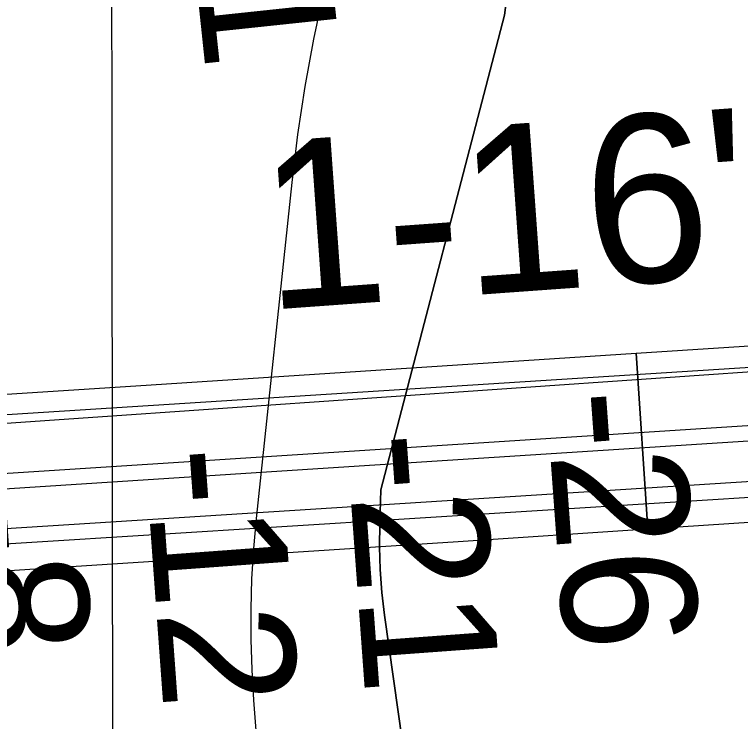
# Model space of a CAD drawing. Extents: x 3313442 to 3351311, y 721974 to 747360.
# Drawn here: x 3322774.5 to 3323133.7, y 729701.5 to 730051.1 of the extents above; entities that cross this region are included whole.
import ezdxf

# ---------------------------------------------------------------- set-up
doc = ezdxf.new("R2010")
doc.units = 0
for name, color, linetype in [('V-BRDG-IDEN', 7, 'Continuous'), ('V-BRDG-OTLN', 7, 'Continuous'), ('V-GRID-MAJR', 7, 'Continuous'), ('V-RAIL-TRAK', 7, 'Continuous'), ('V-RIVR-RANG', 7, 'Continuous'), ('V-ROAD-CNTR', 7, 'Continuous'), ('V-TOPO-DPTH', 7, 'Continuous'), ('V-TOPO-MINR', 7, 'Continuous'), ('V-UTIL-IDEN', 7, 'Continuous')]:
    doc.layers.add(name, color=color, linetype=linetype)

msp = doc.modelspace()

# ---------------------------------------------------------------- linework, layer by layer
at = {"layer": 'V-BRDG-OTLN'}
for points in [[(3320027.11, 729673.66), (3320326.85, 729692.23), (3320625.72, 729712.54), (3321034.35, 729739.15), (3321378.17, 729762.12), (3321742.23, 729785.3), (3322315.22, 729820.18), (3322734.66, 729846.49), (3323163.18, 729876.19), (3323634.51, 729906.06), (3324271.4, 729946.09), (3324700.11, 729974.82), (3325112.37, 729999.31), (3325418.16, 730018.21), (3325686.56, 730036.07), (3325892.89, 730048.88)], [(3320029.11, 729613.8), (3320339.22, 729634.27), (3320661.41, 729653.97), (3320967.6, 729674.61), (3321254.1, 729691.76), (3321493.35, 729708.2), (3321721.78, 729722.63), (3322170.54, 729751.36), (3322654.03, 729782.08), (3323222.6, 729817.79), (3323823.97, 729856.26), (3324302.83, 729887.22), (3324624.44, 729907.32), (3324993.14, 729930.83), (3325309.56, 729952.91), (3325623.66, 729972.5), (3325900.26, 729988.64)]]:
    msp.add_lwpolyline(points, dxfattribs=at)
for points in [[(3323082.01, 729883.57), (3323324.04, 729899.31), (3323734.06, 729925.42), (3323739.12, 729838.43), (3323579.62, 729828.45), (3323275.75, 729808.95), (3323087.89, 729796.58)], [(3322231.71, 729828.87), (3322259.05, 729830.7), (3322535.13, 729848.14), (3322834.56, 729867.49), (3323082.01, 729883.57), (3323087.89, 729796.58), (3322994.07, 729790.4), (3322531.8, 729760.44), (3322238.59, 729741.68)]]:
    msp.add_lwpolyline(points, close=True, dxfattribs=at)
at = {"layer": 'V-GRID-MAJR'}
msp.add_spline([(3322825.99, 727358.64), (3322818.94, 733418.46), (3322811.88, 739480.22), (3322804.83, 745542.01), (3322804.83, 745543.92)], degree=3, dxfattribs=at)
at = {"layer": 'V-RAIL-TRAK'}
msp.add_lwpolyline([(3327014.9, 730087.4), (3326695.15, 730068.27), (3326424.75, 730051.48), (3326190.98, 730035.2), (3325892.69, 730017.1), (3325581.29, 729996.5), (3325121.28, 729967.73), (3325095.26, 729966.1), (3325065.48, 729964.24), (3325095.26, 729966.1), (3325121.28, 729967.73), (3325095.26, 729966.1), (3324868.51, 729951.98), (3324656.38, 729938.47), (3324356.33, 729919.33), (3324042.5, 729898.58), (3323751.69, 729879.36), (3323461.24, 729861.36), (3323178.8, 729842.76), (3322934.75, 729827.11), (3322611.67, 729806.1)], dxfattribs=at)
at = {"layer": 'V-ROAD-CNTR'}
for points in [[(3321910.81, 729798.53), (3325212.97, 730008.78), (3325897.53, 730057.12), (3327426.35, 730145.26), (3327871.18, 730180.02)], [(3328093.02, 730163.12), (3327927.05, 730155.1), (3326543.39, 730067.78), (3321912.71, 729768.69)], [(3327244.32, 730080.97), (3325899.84, 729995.27), (3321914.87, 729742.58)]]:
    msp.add_lwpolyline(points, dxfattribs=at)
at = {"layer": 'V-TOPO-DPTH'}
msp.add_lwpolyline([(3323021.07, 729309.25), (3323017.02, 729335.15), (3323013.18, 729361.08), (3322957.55, 729754.14), (3322956.27, 729765.36), (3322955.38, 729776.61), (3322955.1, 729787.88), (3322955.22, 729799.18), (3322955.85, 729816.09), (3323016.89, 730050.71), (3323019.76, 730073.03), (3323021.14, 730087.63), (3323022.27, 730102.82), (3323023.01, 730118.02), (3323023.15, 730133.24), (3323022.89, 730148.47), (3323018.52, 730269.25), (3323016.73, 730323.8), (3323015.17, 730378.36), (3323013.96, 730432.92), (3323012.99, 730487.5)], dxfattribs=at)
msp.add_lwpolyline([(3323021.07, 729309.25), (3323017.02, 729335.15), (3323013.18, 729361.08), (3322957.55, 729754.14), (3322956.27, 729765.36), (3322955.38, 729776.61), (3322955.1, 729787.88), (3322955.22, 729799.18), (3322955.85, 729816.09), (3323016.89, 730050.71), (3323019.76, 730073.03), (3323021.14, 730087.63), (3323022.27, 730102.82), (3323023.01, 730118.02), (3323023.15, 730133.24), (3323022.89, 730148.47), (3323018.52, 730269.25), (3323016.73, 730323.8), (3323015.17, 730378.36), (3323013.96, 730432.92), (3323012.99, 730487.5)], dxfattribs=at)
at = {"layer": 'V-TOPO-MINR'}
for points in [[(3322930.95, 730650.58), (3322928.2, 730066.18), (3322927.34, 730062.39), (3322922.45, 730038.97), (3322918.11, 730015.46), (3322914.61, 729991.82), (3322911.67, 729968.07), (3322894.02, 729801.92), (3322892.72, 729786.99), (3322891.81, 729772.03), (3322891.47, 729757.05), (3322891.51, 729742.06), (3322892.03, 729727.07), (3322892.79, 729712.09), (3322893.92, 729697.13), (3322895.29, 729682.19), (3322950.4, 729151.86)], [(3323012.99, 730487.5), (3323013.96, 730432.92), (3323015.17, 730378.36), (3323016.73, 730323.8), (3323018.52, 730269.25), (3323022.89, 730148.47), (3323023.15, 730133.24), (3323023.01, 730118.02), (3323022.27, 730102.82), (3323021.14, 730087.63), (3323019.76, 730073.03), (3323016.89, 730050.71), (3322955.85, 729816.09), (3322955.22, 729799.18), (3322955.1, 729787.88), (3322955.38, 729776.61), (3322956.27, 729765.36), (3322957.55, 729754.14), (3323013.18, 729361.08), (3323017.02, 729335.15), (3323021.07, 729309.25)]]:
    msp.add_lwpolyline(points, dxfattribs=at)

# ---------------------------------------------------------------- texts
at = {"layer": 'V-BRDG-IDEN'}
msp.add_text('BATON ROUGE R.R. AND HWY. BRIDGE', height=82.9998, rotation=3.9707, dxfattribs=at).set_placement((3322230.17, 729504.67))
at = {"layer": 'V-RIVR-RANG'}
for s, rotation, p in [('-11', 276.0504, (3322855.54, 730151.39)), ('-26', 274.1775, (3323037.36, 729864.04)), ('-21', 274.1775, (3322938.63, 729843.06)), ('-12', 274.1775, (3322838.9, 729835.76)), ('-8', 274.1775, (3322740.41, 729811.36))]:
    msp.add_text(s, height=67, rotation=rotation, dxfattribs=at).set_placement(p)
at = {"layer": 'V-UTIL-IDEN'}
msp.add_text('1-16"', height=83, rotation=4.1104, dxfattribs=at).set_placement((3322899.15, 729904.99))

doc.saveas('drawing.dxf')
